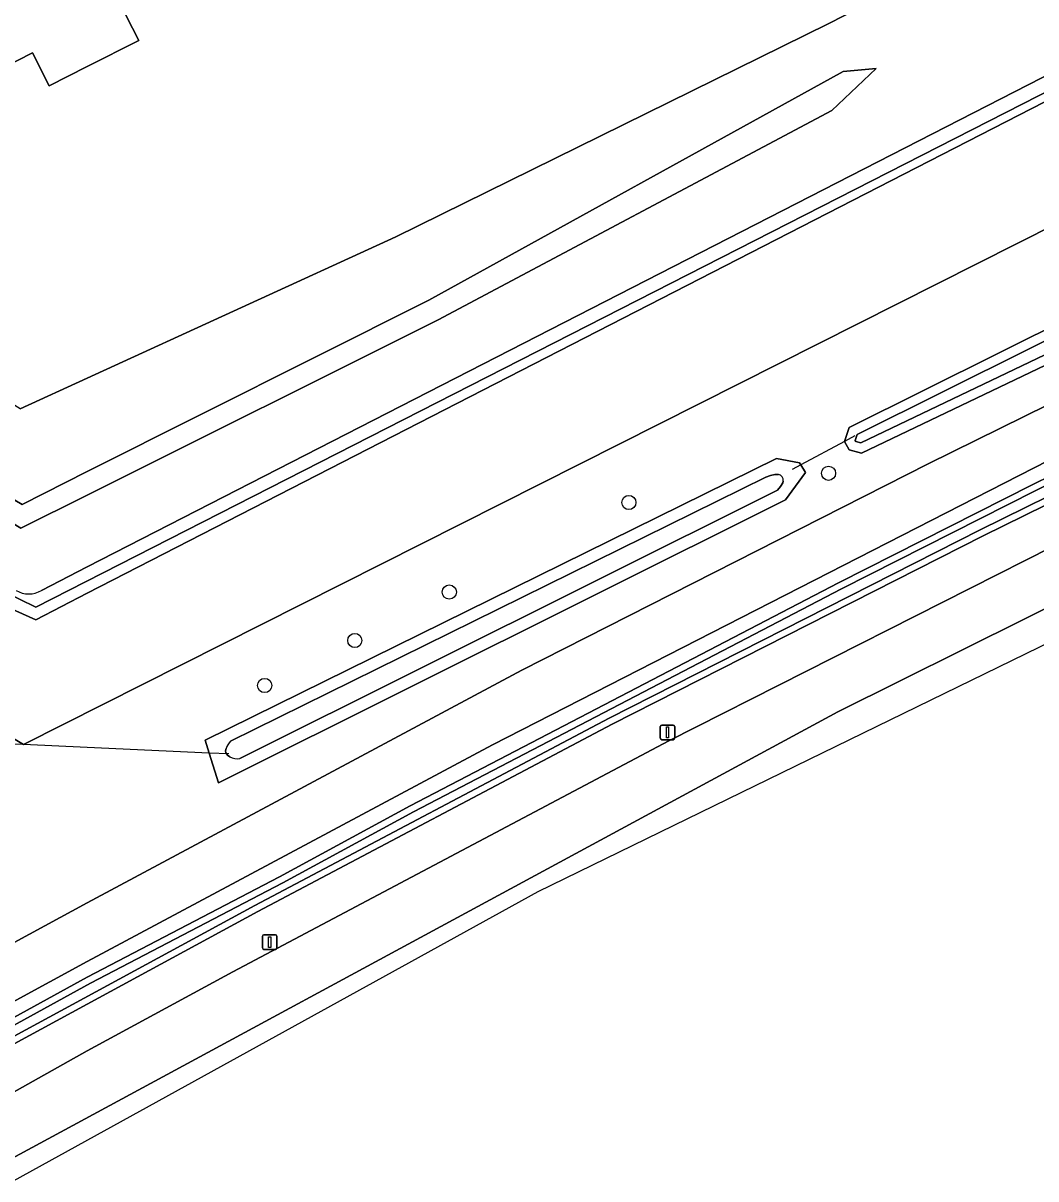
# Model space of a CAD drawing. Extents: x 162722 to 165104, y 384719 to 386284.
# Drawn here: x 163995.6 to 164065.3, y 384870.3 to 384949.8 of the extents above; entities that cross this region are included whole.
import ezdxf

# ---------------------------------------------------------------- set-up
doc = ezdxf.new("R2010")
doc.units = 0
for name, color, linetype in [('IMGEO_Berm_groen', 7, 'Continuous'), ('IMGEO_Boom', 7, 'Continuous'), ('IMGEO_Duiker', 7, 'Continuous'), ('IMGEO_Erf', 7, 'Continuous'), ('IMGEO_Fietspad_gesloten', 7, 'Continuous'), ('IMGEO_Groenvoorziening', 7, 'Continuous'), ('IMGEO_Hek', 7, 'Continuous'), ('IMGEO_Lichtmast', 7, 'Continuous'), ('IMGEO_Oever', 7, 'Continuous'), ('IMGEO_Pand', 7, 'Continuous'), ('IMGEO_Rijbaan_regionaal_gesloten', 7, 'Continuous'), ('IMGEO_Waterloop', 7, 'Continuous')]:
    doc.layers.add(name, color=color, linetype=linetype)

msp = doc.modelspace()

# ---------------------------------------------------------------- linework, layer by layer
at = {"layer": 'IMGEO_Berm_groen'}
for points in [[(164183.266, 385000), (164182.287, 385003.976), (164161.635, 384993.222), (164156.397, 384989.2), (164154.232, 384980.18), (163995.614, 384900.161), (163985.449, 384906.254), (163959.707, 384893.04), (163931.557, 384878.59), (163923.156, 384882.979), (163812.864, 384826.88)], [(163914.436, 384836.893), (163949.636, 384856.503), (163973.819, 384869.778), (164000, 384884.149), (164013.236, 384891.063), (164022.225, 384895.944), (164051.682, 384911.299), (164065.065, 384918.062), (164110.825, 384940.537), (164141.781, 384954.8), (164143.407, 384955.639), (164157.246, 384961.665), (164184.977, 384974.098), (164189.827, 384976.411), (164193.585, 384977.81), (164199.165, 384980.364), (164206.029, 384983.505), (164212.733, 384986.251), (164221.342, 384989.201), (164225.31, 384990.805), (164224.511, 384992.738), (164227.098, 384993.913), (164227.922, 384991.919)], [(164228.517, 384990.478), (164225.9, 384989.377), (164214.028, 384984.88), (164199.858, 384979.031), (164194.068, 384976.641), (164190.414, 384974.994), (164164.458, 384963.293), (164143.813, 384954.267), (164142.441, 384953.403), (164125.834, 384945.724), (164092.923, 384929.936), (164061.637, 384914.529), (164036.116, 384901.563), (164011.738, 384888.674), (164000, 384882.305), (163974.591, 384868.517), (163970.141, 384866.102), (163854.543, 384802.202), (163834.335, 384791.252), (163820.765, 384784.53), (163800.899, 384775.69)], [(164029.893, 384905.296), (164057.852, 384919.483), (164097.492, 384939.034), (164124.664, 384953.575), (164138.961, 384960.973), (164173.572, 384976.374), (164186.765, 384982.108)], [(163832.079, 384786.732), (163976.198, 384865.89), (163988.462, 384872.626), (164000, 384879.089), (164010.013, 384884.532), (164040.026, 384900.418), (164068.299, 384914.743), (164098.314, 384929.568), (164139.038, 384948.773)], [(164098.077, 384935.248), (164066.131, 384919.714), (164027.888, 384900.138), (164000, 384885.243), (163973.261, 384870.689), (163972.146, 384870.082), (163829.909, 384791.628), (163818.998, 384786.534), (163812.21, 384783.621)], [(163837.761, 384799.983), (163968.381, 384872.098), (163971.397, 384873.736), (164000, 384889.267), (164029.893, 384905.296)]]:
    msp.add_lwpolyline(points, dxfattribs=at)
for points in [[(164052.414, 384921.989), (164083.293, 384937.364), (164084.967, 384937.244), (164085.316, 384936.613), (164085.452, 384936.368), (164084.408, 384935.103), (164053.285, 384920.227), (164052.427, 384920.457), (164052.108, 384921.033)], [(164008.105, 384900.481), (164047.426, 384919.859), (164049.006, 384919.548), (164049.089, 384919.418), (164049.429, 384918.884), (164048.042, 384917.012), (164009.034, 384897.526), (164008.387, 384899.583)]]:
    msp.add_lwpolyline(points, close=True, dxfattribs=at)
at = {"layer": 'IMGEO_Boom'}
for centre in [(164051.007, 384918.838), (164037.268, 384916.829), (164024.906, 384910.665), (164018.406, 384907.332), (164012.207, 384904.235)]:
    msp.add_circle(centre, 0.489, dxfattribs=at)
at = {"layer": 'IMGEO_Duiker'}
for points in [[(164052.804, 384921.405), (164052.108, 384921.033), (164049.089, 384919.418), (164048.508, 384919.108)], [(164009.742, 384899.525), (164008.387, 384899.583), (164000, 384899.963), (163995.614, 384900.161), (163990.875, 384900.331), (163988.103, 384900.449)]]:
    msp.add_lwpolyline(points, dxfattribs=at)
at = {"layer": 'IMGEO_Erf'}
for points in [[(164162.179, 385013.171), (164145.217, 385006.018), (164139.932, 385003.079), (164135.488, 385001.967), (164135.303, 385000), (164134.643, 384992.974), (164080.212, 384964.716), (164050.974, 384949.76), (164021.235, 384935.114), (164000, 384925.382), (163995.382, 384923.265), (163988.039, 384927.89), (163958.544, 384912.864), (163932.377, 384900.522), (163925.711, 384900.92), (163897.985, 384886.845), (163900.677, 384881.543), (163922.602, 384892.673)], [(163996.839, 384910.771), (164000, 384912.391), (164142.61, 384985.495)], [(163995.382, 384923.265), (164000, 384925.382), (164021.235, 384935.114), (164050.974, 384949.76), (164080.212, 384964.716)], [(163933.608, 384895.279), (163970.954, 384913.754), (163986.746, 384921.862), (163995.508, 384916.697), (164000, 384918.954), (164023.497, 384930.762), (164052.01, 384946.494), (164054.294, 384946.698), (164051.242, 384943.813), (164024.137, 384929.404), (164000, 384917.339), (163995.418, 384915.049), (163986.998, 384920.087), (163971.999, 384912.002), (163933.899, 384893.062)], [(163933.899, 384893.062), (163971.999, 384912.002), (163986.998, 384920.087), (163995.418, 384915.049), (164000, 384917.339), (164024.137, 384929.404), (164051.242, 384943.813), (164054.294, 384946.698), (164052.01, 384946.494), (164023.497, 384930.762), (164000, 384918.954), (163995.508, 384916.697), (163986.746, 384921.862)]]:
    msp.add_lwpolyline(points, dxfattribs=at)
msp.add_lwpolyline([(163983.545, 384951.385), (163992.966, 384956.185), (163991.861, 384958.354), (163998.073, 384961.519), (164000, 384957.739), (164000.347, 384957.058), (164000.684, 384956.398), (164000, 384956.048), (163999.809, 384955.95), (164000, 384955.576), (164003.541, 384948.634), (164000, 384946.829), (163997.388, 384945.497), (163996.23, 384947.769), (163987.622, 384943.383), (163985.815, 384946.93)], close=True, dxfattribs=at)
msp.add_arc((163995.973, 384912.255), 1.718, 239.68059, 300.25329, dxfattribs=at)
at = {"layer": 'IMGEO_Fietspad_gesloten'}
for points in [[(164124.664, 384953.575), (164097.492, 384939.034), (164057.852, 384919.483), (164029.893, 384905.296), (164000, 384889.267), (163971.397, 384873.736), (163968.381, 384872.098), (163837.761, 384799.983)], [(163972.146, 384870.082), (163973.261, 384870.689), (164000, 384885.243), (164027.888, 384900.138), (164066.131, 384919.714), (164098.077, 384935.248)]]:
    msp.add_lwpolyline(points, dxfattribs=at)
at = {"layer": 'IMGEO_Groenvoorziening'}
for points in [[(163922.602, 384892.673), (163900.677, 384881.543), (163901.149, 384880.615), (163923.64, 384892.043), (163932.762, 384887.378), (163955.992, 384899.174), (163986.31, 384914.568), (163996.449, 384909.621), (164146.018, 384985.926), (164146.466, 384995.041), (164171.943, 385008.296), (164167.967, 385041.174), (164167.225, 385041.939), (164166.755, 385040.709), (164169.618, 385018.022), (164170.422, 385009.794)], [(163804.052, 384830.637), (163923.546, 384891.188), (163932.646, 384886.865), (163985.84, 384913.515), (163996.464, 384908.761), (164000, 384910.576), (164144.892, 384984.957), (164146.018, 384985.926), (163996.449, 384909.621), (163986.31, 384914.568), (163955.992, 384899.174), (163932.762, 384887.378), (163923.64, 384892.043), (163901.149, 384880.615), (163881.179, 384870.469), (163802.316, 384830.399), (163800.899, 384830.469), (163801.515, 384828.604), (163806.936, 384817.633)], [(164142.61, 384985.495), (164000, 384912.391), (163996.839, 384910.771)], [(164144.892, 384984.957), (164000, 384910.576), (163996.464, 384908.761), (163985.84, 384913.515), (163932.646, 384886.865), (163923.546, 384891.188), (163804.052, 384830.637)], [(163812.864, 384826.88), (163923.156, 384882.979), (163931.557, 384878.59), (163959.707, 384893.04), (163985.449, 384906.254), (163995.614, 384900.161), (164154.232, 384980.18)]]:
    msp.add_lwpolyline(points, dxfattribs=at)
msp.add_arc((163995.973, 384912.255), 1.718, 239.68059, 300.25329, dxfattribs=at)
at = {"layer": 'IMGEO_Hek'}
for points in [[(164182.287, 385003.976), (164161.635, 384993.222), (164156.397, 384989.2), (164154.232, 384980.18), (163995.614, 384900.161)], [(163955.992, 384899.174), (163986.31, 384914.568), (163996.449, 384909.621), (164146.018, 384985.926)], [(163995.614, 384900.161), (163985.449, 384906.254), (163959.707, 384893.04)]]:
    msp.add_lwpolyline(points, dxfattribs=at)
at = {"layer": 'IMGEO_Lichtmast'}
for p, q in [((164039.431, 384900.603), (164039.431, 384901.403)), ((164039.431, 384901.403), (164039.431, 384900.603)), ((164039.531, 384901.503), (164040.321, 384901.503)), ((164040.321, 384901.503), (164039.531, 384901.503)), ((164040.421, 384901.403), (164040.421, 384900.603)), ((164040.421, 384900.603), (164040.421, 384901.403)), ((164040.321, 384900.503), (164039.531, 384900.503)), ((164039.531, 384900.503), (164040.321, 384900.503)), ((164012.058, 384886.169), (164012.058, 384886.969)), ((164012.058, 384886.969), (164012.058, 384886.169)), ((164012.158, 384887.069), (164012.948, 384887.069)), ((164012.948, 384887.069), (164012.158, 384887.069)), ((164013.048, 384886.969), (164013.048, 384886.169)), ((164013.048, 384886.169), (164013.048, 384886.969)), ((164012.948, 384886.069), (164012.158, 384886.069)), ((164012.158, 384886.069), (164012.948, 384886.069))]:
    msp.add_line(p, q, dxfattribs=at)
for points in [[(164039.851, 384901.378), (164040.001, 384901.378), (164040.001, 384900.628), (164039.851, 384900.628), (164039.851, 384901.378)], [(164012.478, 384886.944), (164012.628, 384886.944), (164012.628, 384886.194), (164012.478, 384886.194), (164012.478, 384886.944)]]:
    msp.add_lwpolyline(points, dxfattribs=at)
for centre, start, end in [((164039.531, 384901.403), 90, 180), ((164039.531, 384901.403), 90, 180), ((164040.321, 384901.403), 0, 90), ((164040.321, 384901.403), 360, 90), ((164039.531, 384900.603), 180, 270), ((164039.531, 384900.603), 180, 270), ((164040.321, 384900.603), 270, 0), ((164040.321, 384900.603), 270, 0), ((164012.158, 384886.969), 90, 180), ((164012.158, 384886.969), 90, 180), ((164012.948, 384886.969), 0, 90), ((164012.948, 384886.969), 360, 90), ((164012.158, 384886.169), 180, 270), ((164012.158, 384886.169), 180, 270), ((164012.948, 384886.169), 270, 0), ((164012.948, 384886.169), 270, 0)]:
    msp.add_arc(centre, 0.1, start, end, dxfattribs=at)
at = {"layer": 'IMGEO_Oever'}
for points in [[(164247.925, 385001.148), (164247.808, 385001.049), (164246.627, 385000.409), (164239.659, 384996.628), (164234.063, 384993.616), (164228.34, 384990.908), (164225.722, 384989.807), (164213.857, 384985.312), (164199.681, 384979.461), (164193.884, 384977.068), (164190.223, 384975.418), (164164.269, 384963.718), (164143.595, 384954.679), (164142.219, 384953.812), (164125.636, 384946.145), (164092.72, 384930.354), (164061.429, 384914.945), (164035.902, 384901.976), (164011.519, 384889.084), (163999.778, 384882.714), (163974.369, 384868.926), (163969.918, 384866.51), (163854.32, 384802.61), (163834.121, 384791.665)], [(164227.922, 384991.919), (164225.31, 384990.805), (164221.342, 384989.201), (164212.733, 384986.251), (164206.029, 384983.505), (164199.165, 384980.364), (164193.585, 384977.81), (164189.827, 384976.411), (164184.977, 384974.098), (164157.246, 384961.665), (164143.407, 384955.639), (164141.781, 384954.8), (164110.825, 384940.537), (164065.065, 384918.062), (164051.682, 384911.299), (164022.225, 384895.944), (164013.236, 384891.063), (164000, 384884.149), (163973.819, 384869.778), (163949.636, 384856.503), (163914.436, 384836.893), (163845.028, 384798.673)], [(163820.765, 384784.53), (163834.335, 384791.252), (163854.543, 384802.202), (163970.141, 384866.102), (163974.591, 384868.517), (164000, 384882.305), (164011.738, 384888.674), (164036.116, 384901.563), (164061.637, 384914.529), (164092.923, 384929.936), (164125.834, 384945.724), (164142.441, 384953.403), (164143.813, 384954.267), (164164.458, 384963.293), (164190.414, 384974.994), (164194.068, 384976.641), (164199.858, 384979.031), (164214.028, 384984.88), (164225.9, 384989.377), (164228.517, 384990.478)], [(163845.249, 384798.264), (163914.661, 384836.486), (163949.861, 384856.096), (163974.043, 384869.371), (164000.219, 384883.739), (164013.455, 384890.653), (164022.443, 384895.534), (164051.894, 384910.885), (164065.272, 384917.646), (164111.025, 384940.117), (164141.985, 384954.382)], [(164083.683, 384935.532), (164083.493, 384935.42), (164083.288, 384935.314), (164053.219, 384920.941), (164052.877, 384921.033), (164052.837, 384921.105), (164052.968, 384921.513), (164082.671, 384936.302)], [(164046.698, 384918.566), (164047.008, 384918.683), (164047.302, 384918.762), (164047.564, 384918.762)], [(164009.845, 384900.404), (164046.698, 384918.566)], [(164047.894, 384918.297), (164047.855, 384918.174), (164047.7, 384917.924), (164047.488, 384917.672), (164010.505, 384899.197)], [(164009.802, 384899.318), (164009.655, 384899.435), (164009.541, 384899.605), (164009.519, 384899.73), (164009.546, 384899.892)]]:
    msp.add_lwpolyline(points, dxfattribs=at)
for points in [[(164084.408, 384935.103), (164085.452, 384936.368), (164085.316, 384936.613), (164084.967, 384937.244), (164083.293, 384937.364), (164052.414, 384921.989), (164052.108, 384921.033), (164052.427, 384920.457), (164053.285, 384920.227)], [(164048.042, 384917.012), (164049.429, 384918.884), (164049.089, 384919.418), (164049.006, 384919.548), (164047.426, 384919.859), (164008.105, 384900.481), (164008.387, 384899.583), (164009.034, 384897.526)]]:
    msp.add_lwpolyline(points, close=True, dxfattribs=at)
for centre, radius, start, end in [((164047.481, 384918.354), 0.416, 352.15385, 78.57107), ((164011.274, 384899.226), 1.852, 140.50319, 158.92829), ((164010.34, 384900.342), 1.157, 242.27646, 278.19148)]:
    msp.add_arc(centre, radius, start, end, dxfattribs=at)
at = {"layer": 'IMGEO_Pand'}
msp.add_lwpolyline([(164000.347, 384957.058), (164000, 384957.739), (163998.073, 384961.519), (163991.861, 384958.354), (163992.966, 384956.185), (163983.545, 384951.385), (163985.815, 384946.93), (163987.622, 384943.383), (163996.23, 384947.769), (163997.388, 384945.497), (164000, 384946.829), (164003.541, 384948.634), (164000, 384955.576), (163999.809, 384955.95), (164000, 384956.048), (164000.684, 384956.398)], close=True, dxfattribs=at)
at = {"layer": 'IMGEO_Rijbaan_regionaal_gesloten'}
msp.add_lwpolyline([(163846.958, 384790.267), (163880.927, 384809.18), (163978.101, 384862.667), (163978.153, 384862.695), (164051.634, 384902.415), (164077.479, 384915.27), (164136.448, 384943.995), (164164.509, 384956.406), (164189.764, 384967.635), (164202.848, 384973.275), (164201.175, 384976.496), (164191.19, 384972.345), (164170.65, 384962.991), (164161.969, 384959.269), (164142.262, 384950.403), (164139.038, 384948.773), (164098.314, 384929.568), (164068.299, 384914.743), (164040.026, 384900.418), (164010.013, 384884.532), (164000, 384879.089), (163988.462, 384872.626), (163976.198, 384865.89), (163832.079, 384786.732)], dxfattribs=at)
msp.add_lwpolyline([(163834.886, 384781.879), (164031.014, 384890.049), (164139.093, 384942.782), (164173.473, 384959.556), (164196.428, 384968.85), (164203.632, 384971.767), (164203.022, 384972.94), (164202.848, 384973.275), (164189.764, 384967.635), (164164.509, 384956.406), (164136.448, 384943.995), (164077.479, 384915.27), (164051.634, 384902.415), (163978.153, 384862.695), (163978.101, 384862.667), (163880.927, 384809.18), (163846.958, 384790.267), (163834.094, 384783.248)], close=True, dxfattribs=at)
at = {"layer": 'IMGEO_Waterloop'}
for points in [[(163834.121, 384791.665), (163854.32, 384802.61), (163969.918, 384866.51), (163974.369, 384868.926), (163999.778, 384882.714), (164011.519, 384889.084), (164035.902, 384901.976), (164061.429, 384914.945), (164092.72, 384930.354), (164125.636, 384946.145), (164142.219, 384953.812), (164143.595, 384954.679), (164164.269, 384963.718), (164190.223, 384975.418), (164193.884, 384977.068), (164199.681, 384979.461), (164213.857, 384985.312), (164225.722, 384989.807), (164228.34, 384990.908), (164234.063, 384993.616), (164239.659, 384996.628), (164246.627, 385000.409), (164247.808, 385001.049)], [(164141.985, 384954.382), (164111.025, 384940.117), (164065.272, 384917.646), (164051.894, 384910.885), (164022.443, 384895.534), (164013.455, 384890.653), (164000.219, 384883.739), (163974.043, 384869.371), (163949.861, 384856.096), (163914.661, 384836.486), (163845.249, 384798.264)], [(164082.671, 384936.302), (164052.968, 384921.513), (164052.837, 384921.105), (164052.877, 384921.033), (164053.219, 384920.941), (164083.288, 384935.314)], [(164047.564, 384918.762), (164047.302, 384918.762), (164047.008, 384918.683), (164046.698, 384918.566), (164009.845, 384900.404)], [(164047.488, 384917.672), (164047.7, 384917.924), (164047.855, 384918.174), (164047.894, 384918.297)], [(164010.505, 384899.197), (164047.488, 384917.672)], [(164009.546, 384899.892), (164009.519, 384899.73), (164009.541, 384899.605), (164009.655, 384899.435), (164009.802, 384899.318)]]:
    msp.add_lwpolyline(points, dxfattribs=at)
for centre, radius, start, end in [((164047.481, 384918.354), 0.416, 352.15385, 78.57107), ((164011.274, 384899.226), 1.852, 140.50319, 158.92829), ((164010.34, 384900.342), 1.157, 242.27646, 278.19148)]:
    msp.add_arc(centre, radius, start, end, dxfattribs=at)

doc.saveas('drawing.dxf')
